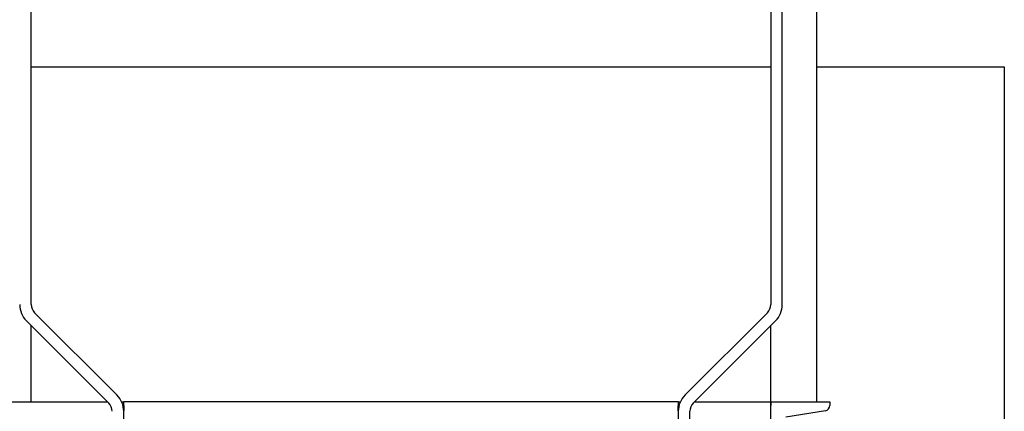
# Model space of a CAD drawing. Header units: inches. Extents: x 24 to 1128, y -69 to 748.
# Tile 560 of 656: x 981 to 1013, y 275 to 287. Entities that reach past the tile are written whole.
import ezdxf

# ---------------------------------------------------------------- set-up
doc = ezdxf.new("R2010")
doc.units = ezdxf.units.IN
doc.header["$LTSCALE"] = 32
doc.header["$MEASUREMENT"] = 0
doc.layers.add('Visible (ANSI)', color=7, linetype='Continuous', lineweight=30)

msp = doc.modelspace()

# ---------------------------------------------------------------- linework, layer by layer
at = {"layer": 'Visible (ANSI)'}
for p, q in [((980.95453, 278.014), (980.95453, 312.10867)), ((1004.95453, 312.10867), (1004.95453, 278.014)), ((1005.32953, 278.014), (1005.32953, 312.10867)), ((1006.45453, 274.85867), (1006.45453, 289.90586)), ((980.95453, 285.73367), (1004.95453, 285.73367)), ((1006.45453, 285.73367), (1012.53453, 285.73367)), ((1012.53453, 285.73367), (1012.53453, 237.73367)), ((983.73486, 275.07834), (981.06437, 277.74883)), ((1004.8447, 277.74883), (1002.1742, 275.07834)), ((980.7992, 277.48367), (983.4697, 274.81317)), ((1002.43937, 274.81317), (1005.10986, 277.48367)), ((980.95453, 274.85867), (980.95453, 277.32834)), ((1004.95453, 274.85867), (1004.95453, 277.32834)), ((902.45453, 274.85867), (983.4242, 274.85867)), ((983.88717, 274.85867), (983.95453, 274.85867)), ((983.95453, 274.73765), (983.95453, 274.85867)), ((1001.95453, 274.85867), (983.95453, 274.85867)), ((1001.95453, 274.85867), (1001.95453, 274.73765)), ((1001.95453, 274.85867), (1002.0219, 274.85867)), ((1002.48486, 274.85867), (1004.95453, 274.85867)), ((1004.95453, 268.85867), (1004.95453, 274.85867)), ((1004.95453, 274.85867), (1006.87453, 274.85867)), ((1004.95453, 274.85867), (1004.95453, 274.73765)), ((1006.87453, 274.85867), (1006.87453, 274.73765)), ((983.95453, 274.73765), (983.95453, 274.56851)), ((983.95453, 274.54801), (983.95453, 274.56851)), ((983.95453, 163.10867), (983.95453, 274.54801)), ((1001.95453, 274.56851), (1001.95453, 274.73765)), ((1001.95453, 274.56851), (1001.95453, 274.54801)), ((1001.95453, 274.54801), (1001.95453, 163.10867)), ((1002.32953, 163.10867), (1002.32953, 274.54801)), ((1006.73134, 274.56851), (1005.44092, 274.35257))]:
    msp.add_line(p, q, dxfattribs=at)
for centre, radius, start, end in [((981.32953, 278.014), 0.75, 180, 225), ((981.32953, 278.014), 0.375, 180, 225), ((1004.57953, 278.014), 0.375, 315, 0), ((1004.57953, 278.014), 0.75, 315, 0), ((983.20453, 274.54801), 0.375, 0, 45), ((983.20453, 274.54801), 0.75, 0, 45), ((1002.70453, 274.54801), 0.75, 135, 180), ((1002.70453, 274.54801), 0.375, 135, 180), ((1006.70303, 274.73765), 0.1715, 279.5, 0)]:
    msp.add_arc(centre, radius, start, end, dxfattribs=at)

doc.saveas('drawing.dxf')
